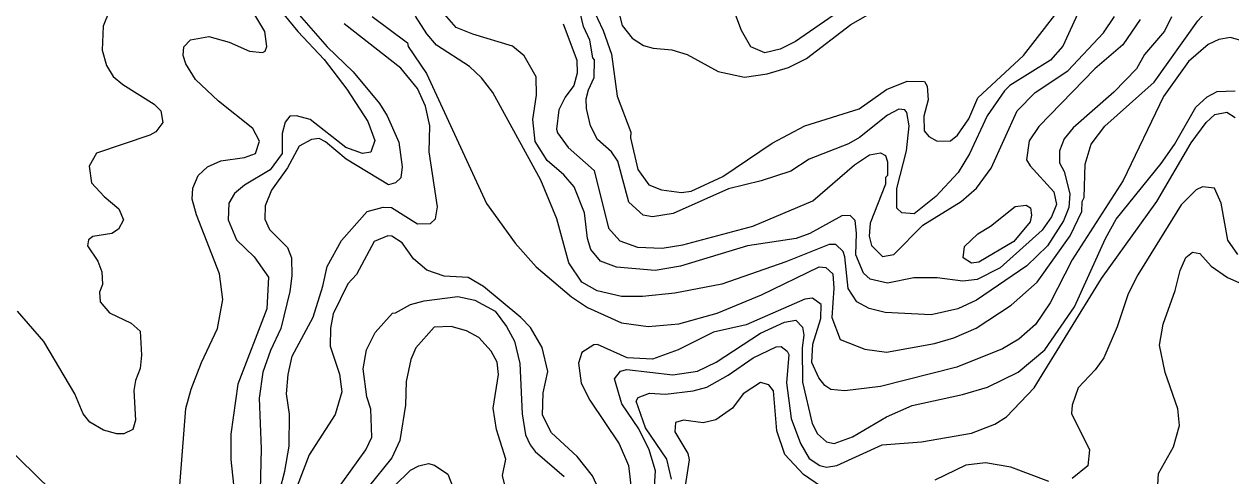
# Model space of a CAD drawing. Extents: x 673.6 to 698.9, y 7012 to 7040.1.
# Drawn here: x 684.675 to 686.775, y 7029.641 to 7030.427 of the extents above; entities that cross this region are included whole.
import ezdxf

# ---------------------------------------------------------------- set-up
doc = ezdxf.new("R2010")
doc.units = 0
doc.header["$LTSCALE"] = 0.032
doc.layers.add('1', color=7, linetype='Continuous', lineweight=25)
doc.layers.add('2', color=7, linetype='Continuous', lineweight=13)

msp = doc.modelspace()

# ---------------------------------------------------------------- linework, layer by layer
at = {"layer": '1'}
for points in [[(685.0896, 7030.4902), (685.1517, 7030.4146), (685.1976, 7030.3656), (685.2367, 7030.3141), (685.2732, 7030.2581), (685.2856, 7030.2245), (685.2788, 7030.2044), (685.2639, 7030.2019), (685.2352, 7030.2124), (685.1732, 7030.2611), (685.1492, 7030.2674), (685.1379, 7030.2673), (685.1297, 7030.2568), (685.1241, 7030.2372), (685.1245, 7030.2023), (685.1033, 7030.174), (685.0589, 7030.1473), (685.0413, 7030.1323), (685.0317, 7030.116), (685.0303, 7030.0865), (685.0448, 7030.0518), (685.0756, 7030.0223), (685.1004, 7029.9872), (685.0974, 7029.932), (685.0471, 7029.8007), (685.0352, 7029.7141), (685.0352, 7029.6701), (685.0465, 7029.5617)], [(686.617, 7030.4353), (686.5867, 7030.3909), (686.538, 7030.3497), (686.4403, 7030.2494), (686.4238, 7030.2244), (686.4193, 7030.1912), (686.4256, 7030.1805), (686.4668, 7030.1352), (686.4714, 7030.1132), (686.4627, 7030.092), (686.4461, 7030.0689), (686.3734, 7030.0032), (686.3335, 7029.9831), (686.3084, 7029.98), (686.2635, 7029.9858), (686.2234, 7029.9858), (686.1773, 7029.9767), (686.1472, 7029.9836), (686.1355, 7029.994), (686.1223, 7030.026), (686.1231, 7030.0638), (686.1212, 7030.0854), (686.1124, 7030.0941), (686.0977, 7030.0938), (686.0422, 7030.0628), (686.0187, 7030.0545), (685.9336, 7030.0414), (685.8173, 7030.0059), (685.7734, 7029.9989), (685.706, 7030.0046), (685.6783, 7030.015), (685.661, 7030.0351), (685.6555, 7030.0543), (685.6504, 7030.0987), (685.6325, 7030.1443), (685.6141, 7030.1651), (685.5854, 7030.1898), (685.5644, 7030.2232), (685.5602, 7030.2613), (685.5667, 7030.3036), (685.5659, 7030.3354), (685.5451, 7030.3719), (685.5248, 7030.389), (685.4559, 7030.4095), (685.4268, 7030.4215), (685.3986, 7030.4538)], [(686.092, 7030.4488), (686.0172, 7030.3971), (685.9904, 7030.3836), (685.9638, 7030.377), (685.9395, 7030.3874), (685.9233, 7030.4159), (685.9132, 7030.4421)], [(685.9834, 7029.8658), (685.9921, 7029.8665), (686.003, 7029.8583), (686.0055, 7029.8524), (686.0015, 7029.803), (686.0099, 7029.7413), (686.026, 7029.6977), (686.041, 7029.6716), (686.0598, 7029.6595), (686.0714, 7029.6563), (686.089, 7029.6596), (686.1679, 7029.6957), (686.2362, 7029.7009), (686.3236, 7029.7159), (686.3643, 7029.7316), (686.3844, 7029.7441), (686.4324, 7029.7943), (686.5494, 7029.9846), (686.6457, 7030.1188), (686.7054, 7030.2207), (686.7315, 7030.2563), (686.7469, 7030.2699), (686.7673, 7030.2739), (686.7822, 7030.2648)], [(685.5115, 7029.625), (685.5078, 7029.6421), (685.5132, 7029.6704), (685.4974, 7029.7219), (685.4912, 7029.7593), (685.5009, 7029.818), (685.4983, 7029.839), (685.4877, 7029.8586), (685.4665, 7029.8821), (685.4451, 7029.8936), (685.418, 7029.901), (685.3885, 7029.9001), (685.3571, 7029.8644), (685.3484, 7029.8439), (685.3402, 7029.8057), (685.3391, 7029.7642), (685.3289, 7029.703), (685.3148, 7029.6729), (685.2738, 7029.6215)], [(685.7913, 7029.7834), (685.8395, 7029.7892), (685.863, 7029.7957), (685.9004, 7029.8164), (685.9439, 7029.8469), (685.9834, 7029.8658)], [(685.8015, 7029.6358), (685.7936, 7029.6706), (685.7566, 7029.7249), (685.7403, 7029.7713), (685.7435, 7029.778), (685.7635, 7029.7852), (685.7913, 7029.7834)]]:
    msp.add_lwpolyline(points, dxfattribs=at)
at = {"layer": '2'}
for points in [[(686.082, 7029.9927), (686.0837, 7029.9681), (686.0804, 7029.9167), (686.0952, 7029.8784), (686.1376, 7029.8621), (686.1758, 7029.8567), (686.2592, 7029.8715), (686.2928, 7029.8815), (686.3315, 7029.8985), (686.3924, 7029.9385), (686.4379, 7029.9783), (686.4951, 7030.0587), (686.5152, 7030.1015), (686.516, 7030.1185), (686.5192, 7030.1255), (686.5209, 7030.1836), (686.5317, 7030.2185), (686.5556, 7030.2498), (686.6414, 7030.3265), (686.7173, 7030.433), (686.7493, 7030.4684), (686.7716, 7030.5062), (686.783, 7030.5494)], [(685.643, 7030.5001), (685.6827, 7030.416), (685.6973, 7030.3748), (685.7073, 7030.3021), (685.731, 7030.2392), (685.7305, 7030.2292), (685.7428, 7030.1742), (685.7619, 7030.1475), (685.7839, 7030.1387), (685.8187, 7030.1345), (685.8356, 7030.1369), (685.8911, 7030.1623), (685.9767, 7030.2202), (686.0336, 7030.2503), (686.1283, 7030.28)], [(685.7032, 7030.476), (685.7157, 7030.425), (685.7329, 7030.4029), (685.753, 7030.3902), (685.7697, 7030.3851), (685.8024, 7030.3823)], [(686.2482, 7030.2957), (686.2406, 7030.2672), (686.2409, 7030.2415), (686.2492, 7030.2318), (686.2638, 7030.2234), (686.2868, 7030.2243), (686.2992, 7030.2342), (686.3185, 7030.2623), (686.3346, 7030.2991), (686.4136, 7030.3725), (686.4929, 7030.4746)], [(684.9347, 7029.4764), (684.9569, 7029.7586), (684.9658, 7029.792), (684.9839, 7029.8386), (685.0119, 7029.8976), (685.0211, 7029.948), (685.0155, 7029.9928), (684.975, 7030.0957), (684.9678, 7030.123), (684.9689, 7030.1416), (684.9784, 7030.164), (684.9943, 7030.179), (685.0177, 7030.1896), (685.0587, 7030.195), (685.078, 7030.2024), (685.0851, 7030.2234), (685.0733, 7030.2456), (685.0135, 7030.2933), (684.9736, 7030.3307), (684.9567, 7030.3584), (684.9522, 7030.3724), (684.9531, 7030.3874), (684.9646, 7030.3997), (684.9966, 7030.4056), (685.0321, 7030.3956), (685.0675, 7030.3799), (685.0901, 7030.3778), (685.095, 7030.3803), (685.0977, 7030.3884), (685.094, 7030.4141), (685.0643, 7030.4637)], [(685.6539, 7030.2804), (685.6534, 7030.297), (685.6569, 7030.3129), (685.6669, 7030.3346), (685.6678, 7030.3649), (685.6645, 7030.3686), (685.6596, 7030.3994), (685.6484, 7030.423), (685.6403, 7030.457)], [(685.8024, 7030.3823), (685.8289, 7030.3744), (685.8828, 7030.345), (685.9285, 7030.335), (685.9679, 7030.3406), (686.0052, 7030.3519), (686.0366, 7030.3672), (686.1135, 7030.4266), (686.1849, 7030.4669)], [(684.8241, 7030.4511), (684.8129, 7030.4234), (684.8109, 7030.382), (684.8186, 7030.3553), (684.8303, 7030.3358), (684.8474, 7030.322), (684.9019, 7030.2881), (684.9134, 7030.2763), (684.9166, 7030.2562), (684.9046, 7030.2398), (684.8942, 7030.234), (684.8015, 7030.2028), (684.7886, 7030.1804), (684.7929, 7030.1513), (684.8146, 7030.1273), (684.84, 7030.1059), (684.8484, 7030.0869), (684.8394, 7030.0704), (684.8282, 7030.0628), (684.7949, 7030.0578), (684.7877, 7030.0519), (684.7854, 7030.0418), (684.8035, 7030.0149), (684.8107, 7029.9964), (684.8116, 7029.9745), (684.8067, 7029.9609), (684.8077, 7029.944), (684.8239, 7029.925), (684.8615, 7029.9073), (684.8774, 7029.8929), (684.8797, 7029.8514), (684.8773, 7029.8282), (684.8691, 7029.8071), (684.8665, 7029.7898), (684.869, 7029.7383), (684.8643, 7029.7219), (684.8488, 7029.7146), (684.8366, 7029.7145), (684.8137, 7029.721), (684.7899, 7029.735), (684.7781, 7029.7493), (684.7639, 7029.7844), (684.7095, 7029.8751), (684.6637, 7029.928)], [(685.1539, 7030.4434), (685.2025, 7030.3877), (685.2477, 7030.3442), (685.2937, 7030.2892), (685.3071, 7030.2675), (685.3275, 7030.2218), (685.3333, 7030.1792), (685.3308, 7030.1601), (685.3215, 7030.1512), (685.309, 7030.1477), (685.2358, 7030.1924), (685.1998, 7030.2226), (685.1889, 7030.2281), (685.1751, 7030.2265), (685.154, 7030.2149), (685.1335, 7030.1774), (685.1059, 7030.1381), (685.095, 7030.1111), (685.0943, 7030.088), (685.1023, 7030.0699), (685.1334, 7030.0384), (685.1404, 7030.0209), (685.141, 7029.9895), (685.1375, 7029.9622), (685.1221, 7029.8975), (685.1038, 7029.8593), (685.0905, 7029.8218), (685.0844, 7029.7767), (685.0876, 7029.6887), (685.0843, 7029.5458)], [(685.2811, 7030.4407), (685.3423, 7030.3948), (685.3436, 7030.388), (685.3753, 7030.3415), (685.4795, 7030.1151), (685.5296, 7030.046), (685.5663, 7030.0051), (685.6278, 7029.9526), (685.6556, 7029.9343), (685.7147, 7029.9074), (685.7612, 7029.9011), (685.8145, 7029.9061)], [(686.6711, 7030.4398), (686.6591, 7030.415), (686.6246, 7030.3746), (686.6102, 7030.3495), (686.5711, 7030.3089), (686.5001, 7030.2468), (686.4846, 7030.2278), (686.4765, 7030.2067), (686.4765, 7030.1858), (686.4846, 7030.171), (686.4944, 7030.1319), (686.4929, 7030.1082), (686.4836, 7030.0848), (686.4554, 7030.0418), (686.4195, 7030.0067), (686.3321, 7029.9473), (686.2996, 7029.9317), (686.2535, 7029.9217), (686.1735, 7029.9257), (686.1454, 7029.9326), (686.1238, 7029.9442), (686.1091, 7029.9672), (686.1033, 7030.0226), (686.0999, 7030.0319), (686.0877, 7030.044), (686.0759, 7030.044), (686.0005, 7030.0139), (685.889, 7029.9748), (685.8076, 7029.9591), (685.7512, 7029.9537), (685.7148, 7029.9537), (685.6721, 7029.963), (685.6456, 7029.9785), (685.6232, 7030.012), (685.602, 7030.0887), (685.5743, 7030.1555), (685.4908, 7030.308), (685.4712, 7030.3336), (685.4504, 7030.3536), (685.3928, 7030.3908), (685.3759, 7030.4102), (685.356, 7030.4413)], [(685.6129, 7030.4279), (685.6366, 7030.3645), (685.6374, 7030.3416), (685.6318, 7030.3205), (685.6168, 7030.3001), (685.6057, 7030.2781), (685.6013, 7030.2446), (685.6031, 7030.2379), (685.6219, 7030.2124), (685.6671, 7030.1727), (685.6917, 7030.0724), (685.7116, 7030.05), (685.7422, 7030.0391), (685.7851, 7030.0373), (685.8211, 7030.0433), (685.9432, 7030.0756), (686.0474, 7030.1198), (686.1201, 7030.1823), (686.1458, 7030.2), (686.1652, 7030.2033), (686.1738, 7030.1984), (686.1773, 7030.1874), (686.1773, 7030.1637), (686.1741, 7030.1604), (686.174, 7030.1488), (686.1472, 7030.0809), (686.1453, 7030.0585), (686.1494, 7030.0419), (686.1687, 7030.0228), (686.1882, 7030.0262), (686.2387, 7030.0774), (686.3053, 7030.1186), (686.3321, 7030.1421), (686.3579, 7030.1769), (686.403, 7030.2764), (686.4342, 7030.308), (686.4909, 7030.3462), (686.5528, 7030.4119), (686.5719, 7030.4404)], [(686.5111, 7030.4521), (686.4822, 7030.3886), (686.461, 7030.3644), (686.39, 7030.3204), (686.3806, 7030.3114), (686.3509, 7030.2678), (686.3201, 7030.2015), (686.3, 7030.1692), (686.2614, 7030.1273), (686.2237, 7030.0975), (686.2024, 7030.0991), (686.1937, 7030.107), (686.1935, 7030.1414), (686.2102, 7030.2068), (686.2151, 7030.2504), (686.2111, 7030.2737), (686.2073, 7030.2782), (686.1968, 7030.2791), (686.1771, 7030.269), (686.1286, 7030.2302), (686.1094, 7030.2188), (686.0411, 7030.1924), (686.0094, 7030.1713), (685.9574, 7030.1546), (685.9009, 7030.1409), (685.8043, 7030.0976), (685.7686, 7030.0918), (685.7525, 7030.0951), (685.7275, 7030.1174)], [(685.1116, 7029.5826), (685.1288, 7029.6496), (685.1362, 7029.6931), (685.1369, 7029.7486), (685.1321, 7029.784), (685.1346, 7029.8176), (685.1419, 7029.8498), (685.1781, 7029.9176), (685.1952, 7029.9714), (685.2025, 7030.0055), (685.2273, 7030.0506), (685.2719, 7030.1015), (685.2999, 7030.1088), (685.3145, 7030.1081), (685.3599, 7030.0798), (685.3822, 7030.0805), (685.3909, 7030.0885), (685.3943, 7030.1096), (685.3803, 7030.2048), (685.3809, 7030.2503), (685.3734, 7030.2847), (685.3597, 7030.3152), (685.3307, 7030.3508), (685.2321, 7030.4279)], [(686.8002, 7030.3965), (686.7742, 7030.4038), (686.7539, 7030.4006), (686.7349, 7030.3918), (686.701, 7030.3623), (686.6577, 7030.3015), (686.5871, 7030.1552), (686.4985, 7030.0172), (686.4602, 7029.9425), (686.4347, 7029.9046), (686.4058, 7029.8795), (686.3771, 7029.8623), (686.298, 7029.8307), (686.1654, 7029.7968), (686.1029, 7029.7894), (686.0787, 7029.7916), (686.0684, 7029.7987), (686.0578, 7029.8117), (686.0459, 7029.8386), (686.0476, 7029.8703), (686.0615, 7029.9149), (686.0621, 7029.9397), (686.0469, 7029.9504), (686.0334, 7029.9486), (685.9313, 7029.9039), (685.8746, 7029.8911), (685.813, 7029.8607), (685.7685, 7029.8444), (685.7244, 7029.8467), (685.6726, 7029.8698), (685.6663, 7029.8694), (685.6453, 7029.856), (685.64, 7029.8373), (685.6447, 7029.8027), (685.6595, 7029.7732), (685.7106, 7029.6973), (685.7269, 7029.6595), (685.7319, 7029.6148)], [(686.1283, 7030.28), (686.1754, 7030.3134), (686.2114, 7030.3281), (686.2415, 7030.3276), (686.2461, 7030.319), (686.2482, 7030.2957)], [(685.7648, 7029.5138), (685.7737, 7029.65), (685.7627, 7029.6869), (685.7449, 7029.7235), (685.715, 7029.7668), (685.7024, 7029.8104), (685.7126, 7029.8234), (685.7238, 7029.8262), (685.8039, 7029.8173), (685.8467, 7029.8237), (685.8795, 7029.8393), (685.9562, 7029.8899), (685.9979, 7029.9087), (686.0179, 7029.9124), (686.0293, 7029.9002), (686.0318, 7029.8863), (686.0287, 7029.8642), (686.0295, 7029.8044), (686.0465, 7029.7325), (686.0557, 7029.7146), (686.071, 7029.7009), (686.0846, 7029.6975), (686.1165, 7029.7096), (686.1756, 7029.7441), (686.2205, 7029.7637), (686.3076, 7029.7828), (686.3512, 7029.7957), (686.4046, 7029.822), (686.4509, 7029.8609), (686.5024, 7029.9353), (686.5563, 7030.0543), (686.5749, 7030.0881), (686.6531, 7030.1845), (686.6767, 7030.2179), (686.7134, 7030.2826), (686.7331, 7030.3006), (686.7509, 7030.3102), (686.782, 7030.311)], [(685.7275, 7030.1174), (685.7081, 7030.1886), (685.6974, 7030.2051), (685.673, 7030.2265), (685.6607, 7030.25), (685.6539, 7030.2804)], [(686.7868, 7030.0262), (686.7695, 7030.0515), (686.7576, 7030.116), (686.746, 7030.1416), (686.725, 7030.1443), (686.7145, 7030.1391), (686.6882, 7030.1127), (686.6126, 7029.9909), (686.5959, 7029.958), (686.5766, 7029.9007), (686.5535, 7029.8465), (686.5384, 7029.8257), (686.5089, 7029.7947), (686.4986, 7029.7643), (686.4971, 7029.7501), (686.5289, 7029.6867), (686.5256, 7029.6589), (686.4985, 7029.6369)], [(685.681, 7029.6052), (685.6643, 7029.6417), (685.6374, 7029.675), (685.5927, 7029.7164), (685.5769, 7029.747), (685.5782, 7029.7857), (685.5864, 7029.8229), (685.5766, 7029.8649), (685.5561, 7029.8994), (685.5394, 7029.917), (685.4746, 7029.971), (685.4476, 7029.9865), (685.4062, 7029.989), (685.3757, 7029.9994), (685.3527, 7030.0189), (685.3331, 7030.0466), (685.3148, 7030.0586), (685.3083, 7030.0588), (685.2845, 7030.049), (685.2538, 7029.9918), (685.2385, 7029.9752), (685.2129, 7029.9231), (685.2086, 7029.8986), (685.208, 7029.8669), (685.2242, 7029.8183), (685.2282, 7029.7877), (685.2167, 7029.7483), (685.1714, 7029.678), (685.1502, 7029.6236)], [(686.6459, 7029.5951), (686.6486, 7029.6458), (686.675, 7029.6918), (686.6852, 7029.7289), (686.6823, 7029.7582), (686.6601, 7029.8211), (686.6507, 7029.8685), (686.6571, 7029.9054), (686.6778, 7029.9638), (686.6864, 7029.9986), (686.6963, 7030.0214), (686.7077, 7030.0308), (686.7204, 7030.028), (686.7402, 7030.0063), (686.7687, 7029.9865), (686.8227, 7029.9628)], [(685.8145, 7029.9061), (685.8812, 7029.9247), (685.958, 7029.9566), (686.0582, 7030.0048), (686.0699, 7030.004), (686.082, 7029.9927)], [(685.2164, 7029.6125), (685.2701, 7029.6865), (685.28, 7029.7089), (685.2784, 7029.7574), (685.2718, 7029.7791), (685.2652, 7029.8276), (685.271, 7029.8604), (685.2863, 7029.8909), (685.3162, 7029.9247), (685.3216, 7029.9249), (685.3476, 7029.9393), (685.3712, 7029.9461), (685.4299, 7029.9536), (685.4595, 7029.947), (685.4947, 7029.9277), (685.5143, 7029.9015), (685.5284, 7029.8758), (685.538, 7029.837), (685.5417, 7029.7493), (685.5478, 7029.7129), (685.5555, 7029.6952), (685.5643, 7029.6841), (685.6147, 7029.6402)], [(684.3305, 7029.9012), (684.4019, 7029.8079), (684.4428, 7029.7659), (684.4776, 7029.7451), (684.5093, 7029.7315), (684.572, 7029.7136), (684.6171, 7029.7075), (684.6403, 7029.6974), (684.7223, 7029.6165)], [(686.0608, 7029.6233), (686.0309, 7029.6441), (685.9987, 7029.6785), (685.9848, 7029.7198), (685.9788, 7029.7891), (685.9707, 7029.7998), (685.9563, 7029.804), (685.9265, 7029.7839), (685.9078, 7029.7592), (685.8789, 7029.7387), (685.8569, 7029.7335), (685.8227, 7029.7383), (685.8086, 7029.7342), (685.8076, 7029.7182), (685.8299, 7029.6804), (685.8322, 7029.6693), (685.8241, 7029.6167)], [(686.4581, 7029.6316), (686.3918, 7029.6568), (686.3475, 7029.6644), (686.3134, 7029.6601), (686.2598, 7029.6342)]]:
    msp.add_lwpolyline(points, dxfattribs=at)
for points in [[(686.3567, 7030.0755), (686.3996, 7030.1098), (686.4185, 7030.1122), (686.4262, 7030.1077), (686.428, 7030.0949), (686.4253, 7030.0832), (686.3973, 7030.0488), (686.3363, 7030.0134), (686.3234, 7030.0113), (686.3087, 7030.0204), (686.3113, 7030.0404), (686.3345, 7030.0624)], [(685.3788, 7029.6627), (685.3894, 7029.6601), (685.4124, 7029.6444), (685.4242, 7029.615), (685.4344, 7029.5518), (685.4322, 7029.4871), (685.4286, 7029.4734), (685.4177, 7029.4546), (685.3923, 7029.4315), (685.3616, 7029.4142), (685.3169, 7029.404), (685.2919, 7029.4059), (685.2703, 7029.4164), (685.259, 7029.4385), (685.2587, 7029.453), (685.29, 7029.5113), (685.3013, 7029.556), (685.3054, 7029.5901), (685.3194, 7029.6233), (685.3473, 7029.6511), (685.3619, 7029.6587)]]:
    msp.add_lwpolyline(points, close=True, dxfattribs=at)

doc.saveas('drawing.dxf')
